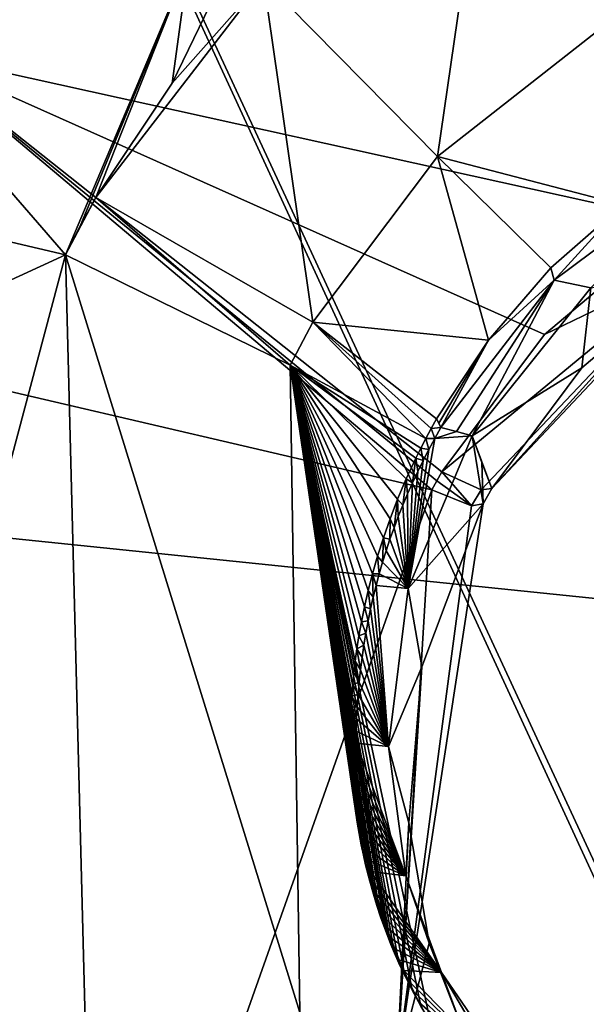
# Model space of a CAD drawing. Header units: millimetres. Extents: x -147 to 294, y -82 to 275.
# Tile 383 of 609: x 275.76 to 277.67, y 185.61 to 188.94. Entities that reach past the tile are written whole.
import ezdxf

# ---------------------------------------------------------------- set-up
doc = ezdxf.new("R2010")
doc.units = ezdxf.units.MM
doc.header["$LTSCALE"] = 67.506716
for name, color, linetype in [('1861', 7, 'CONTINUOUS'), ('1965', 7, 'CONTINUOUS'), ('1972', 7, 'CONTINUOUS'), ('1973', 7, 'CONTINUOUS'), ('1974', 7, 'CONTINUOUS'), ('1992', 7, 'CONTINUOUS'), ('2049', 7, 'CONTINUOUS'), ('2050', 7, 'CONTINUOUS'), ('2051', 7, 'CONTINUOUS'), ('2052', 7, 'CONTINUOUS'), ('2074', 7, 'CONTINUOUS'), ('2075', 7, 'CONTINUOUS'), ('2081', 7, 'CONTINUOUS'), ('2082', 7, 'CONTINUOUS'), ('2083', 7, 'CONTINUOUS'), ('2086', 7, 'CONTINUOUS'), ('2087', 7, 'CONTINUOUS'), ('2088', 7, 'CONTINUOUS'), ('2096', 7, 'CONTINUOUS'), ('754', 7, 'CONTINUOUS'), ('755', 7, 'CONTINUOUS'), ('871', 7, 'CONTINUOUS'), ('872', 7, 'CONTINUOUS')]:
    doc.layers.add(name, color=color, linetype=linetype)

msp = doc.modelspace()

# ---------------------------------------------------------------- linework, layer by layer
at = {"layer": '1861', "linetype": 'CONTINUOUS'}
for points in [[(275.9112, 188.1474, -27.3996), (267.6649, 184.3486, -26.205), (274.1019, 188.5716, -26.689), (275.9112, 188.1474, -27.3996)], [(274.3502, 182.2736, -28.9295), (267.6649, 184.3486, -26.205), (275.9112, 188.1474, -27.3996), (274.3502, 182.2736, -28.9295)], [(275.9821, 185.3786, -28.3397), (274.3502, 182.2736, -28.9295), (275.9112, 188.1474, -27.3996), (275.9821, 185.3786, -28.3397)], [(283.8356, 186.0601, -30.8039), (282.6353, 182.8384, -31.4773), (274.3502, 182.2736, -28.9295), (283.8356, 186.0601, -30.8039)], [(283.8356, 186.0601, -30.8039), (274.3502, 182.2736, -28.9295), (280.3823, 184.71, -30.0331), (283.8356, 186.0601, -30.8039)]]:
    msp.add_3dface(points, dxfattribs=at)
at = {"layer": '1965', "linetype": 'CONTINUOUS'}
for points in [[(274.2767, 188.0225, -24.4004), (275.0739, 181.4798, -26.8937), (277.1512, 187.3515, -25.5289), (274.2767, 188.0225, -24.4004)], [(277.1512, 187.3515, -25.5289), (275.0739, 181.4798, -26.8937), (277.0322, 185.397, -26.1323), (277.1512, 187.3515, -25.5289)]]:
    msp.add_3dface(points, dxfattribs=at)
at = {"layer": '1972', "linetype": 'CONTINUOUS'}
for points in [[(277.1512, 187.3515, -25.5289), (277.0322, 185.397, -26.1323), (277.2855, 187.2972, -25.6602), (277.1512, 187.3515, -25.5289)], [(277.2855, 187.2972, -25.6602), (277.0322, 185.397, -26.1323), (277.3246, 187.3039, -25.8561), (277.2855, 187.2972, -25.6602)], [(277.3246, 187.3039, -25.8561), (277.0322, 185.397, -26.1323), (277.1172, 186.752, -25.9673), (277.3246, 187.3039, -25.8561)], [(277.1172, 186.752, -25.9673), (277.0322, 185.397, -26.1323), (277.0732, 186.2242, -26.1321), (277.1172, 186.752, -25.9673)], [(277.0732, 186.2242, -26.1321), (277.0322, 185.397, -26.1323), (277.1418, 185.8164, -26.2982), (277.0732, 186.2242, -26.1321)], [(277.1418, 185.8164, -26.2982), (277.0322, 185.397, -26.1323), (277.2612, 185.5122, -26.4475), (277.1418, 185.8164, -26.2982)]]:
    msp.add_3dface(points, dxfattribs=at)
at = {"layer": '1973', "linetype": 'CONTINUOUS'}
for points in [[(277.2855, 187.2972, -25.6602), (277.1855, 187.4126, -25.5206), (277.1681, 187.3822, -25.5246), (277.2855, 187.2972, -25.6602)], [(277.1855, 187.4126, -25.5206), (277.2855, 187.2972, -25.6602), (277.3179, 187.3523, -25.6548), (277.1855, 187.4126, -25.5206)], [(277.1512, 187.3515, -25.5289), (277.2855, 187.2972, -25.6602), (277.1681, 187.3822, -25.5246), (277.1512, 187.3515, -25.5289)], [(277.2855, 187.2972, -25.6602), (277.3246, 187.3039, -25.8561), (277.3179, 187.3523, -25.6548), (277.2855, 187.2972, -25.6602)], [(277.3179, 187.3523, -25.6548), (277.3246, 187.3039, -25.8561), (277.3538, 187.356, -25.8493), (277.3179, 187.3523, -25.6548)]]:
    msp.add_3dface(points, dxfattribs=at)
at = {"layer": '1974', "linetype": 'CONTINUOUS'}
for points in [[(274.2767, 188.0225, -24.4004), (277.1512, 187.3515, -25.5289), (275.3927, 188.8339, -24.4956), (274.2767, 188.0225, -24.4004)], [(277.1512, 187.3515, -25.5289), (277.1681, 187.3822, -25.5246), (275.3927, 188.8339, -24.4956), (277.1512, 187.3515, -25.5289)], [(277.1681, 187.3822, -25.5246), (277.1855, 187.4126, -25.5206), (275.3927, 188.8339, -24.4956), (277.1681, 187.3822, -25.5246)], [(275.3927, 188.8339, -24.4956), (277.1855, 187.4126, -25.5206), (277.5322, 187.8773, -25.4861), (275.3927, 188.8339, -24.4956)], [(277.9878, 188.2602, -25.5157), (275.3927, 188.8339, -24.4956), (277.5322, 187.8773, -25.4861), (277.9878, 188.2602, -25.5157)]]:
    msp.add_3dface(points, dxfattribs=at)
at = {"layer": '1992', "linetype": 'CONTINUOUS'}
for points in [[(272.421, 196.0159, -21.4268), (275.3927, 188.8339, -24.4956), (279.6313, 195.2094, -23.9621), (272.421, 196.0159, -21.4268)], [(275.3927, 188.8339, -24.4956), (277.9878, 188.2602, -25.5157), (279.6313, 195.2094, -23.9621), (275.3927, 188.8339, -24.4956)]]:
    msp.add_3dface(points, dxfattribs=at)
at = {"layer": '2049', "linetype": 'CONTINUOUS'}
msp.add_3dface([(277.3388, 189.6427, -27.3958), (278.7513, 190.0489, -27.7427), (277.7355, 188.924, -27.3807), (277.3388, 189.6427, -27.3958)], dxfattribs=at)
at = {"layer": '2050', "linetype": 'CONTINUOUS'}
for points in [[(276.5819, 189.0785, -27.3227), (277.3388, 189.6427, -27.3958), (277.1701, 188.481, -27.3163), (276.5819, 189.0785, -27.3227)], [(277.3388, 189.6427, -27.3958), (277.7355, 188.924, -27.3807), (277.1701, 188.481, -27.3163), (277.3388, 189.6427, -27.3958)], [(277.1701, 188.481, -27.3163), (277.7355, 188.924, -27.3807), (277.7972, 188.3175, -26.7055), (277.1701, 188.481, -27.3163)], [(277.5543, 188.1031, -26.6739), (277.1701, 188.481, -27.3163), (277.7972, 188.3175, -26.7055), (277.5543, 188.1031, -26.6739)]]:
    msp.add_3dface(points, dxfattribs=at)
at = {"layer": '2051', "linetype": 'CONTINUOUS'}
for points in [[(276.272, 188.7291, -27.3314), (276.5819, 189.0785, -27.3227), (276.0139, 188.3422, -27.3703), (276.272, 188.7291, -27.3314)], [(276.0139, 188.3422, -27.3703), (276.5819, 189.0785, -27.3227), (276.7489, 187.9198, -27.3477), (276.0139, 188.3422, -27.3703)], [(276.5819, 189.0785, -27.3227), (277.1701, 188.481, -27.3163), (276.7489, 187.9198, -27.3477), (276.5819, 189.0785, -27.3227)], [(276.7489, 187.9198, -27.3477), (277.1701, 188.481, -27.3163), (277.3425, 187.8591, -26.6675), (276.7489, 187.9198, -27.3477)], [(277.1701, 188.481, -27.3163), (277.5543, 188.1031, -26.6739), (277.3425, 187.8591, -26.6675), (277.1701, 188.481, -27.3163)], [(277.1672, 187.5926, -26.6865), (276.7489, 187.9198, -27.3477), (277.3425, 187.8591, -26.6675), (277.1672, 187.5926, -26.6865)]]:
    msp.add_3dface(points, dxfattribs=at)
at = {"layer": '2052', "linetype": 'CONTINUOUS'}
for points in [[(275.9112, 188.1474, -27.3996), (274.1019, 188.5716, -26.689), (274.7574, 189.481, -26.6093), (275.9112, 188.1474, -27.3996)], [(275.9112, 188.1474, -27.3996), (274.7574, 189.481, -26.6093), (276.3277, 189.1357, -27.2218), (275.9112, 188.1474, -27.3996)], [(275.9112, 188.1474, -27.3996), (276.3277, 189.1357, -27.2218), (275.9606, 188.2451, -27.384), (275.9112, 188.1474, -27.3996)], [(276.3277, 189.1357, -27.2218), (276.0139, 188.3422, -27.3703), (275.9606, 188.2451, -27.384), (276.3277, 189.1357, -27.2218)], [(276.3277, 189.1357, -27.2218), (276.272, 188.7291, -27.3314), (276.0139, 188.3422, -27.3703), (276.3277, 189.1357, -27.2218)], [(276.3277, 189.1357, -27.2218), (276.4548, 189.1071, -27.2722), (276.272, 188.7291, -27.3314), (276.3277, 189.1357, -27.2218)], [(276.4548, 189.1071, -27.2722), (276.5819, 189.0785, -27.3227), (276.272, 188.7291, -27.3314), (276.4548, 189.1071, -27.2722)]]:
    msp.add_3dface(points, dxfattribs=at)
at = {"layer": '2074', "linetype": 'CONTINUOUS'}
for points in [[(276.0139, 188.3422, -27.3703), (275.9112, 188.1474, -27.3996), (275.9606, 188.2451, -27.384), (276.0139, 188.3422, -27.3703)], [(275.9112, 188.1474, -27.3996), (276.0139, 188.3422, -27.3703), (276.6713, 187.774, -27.3699), (275.9112, 188.1474, -27.3996)], [(276.0139, 188.3422, -27.3703), (276.7489, 187.9198, -27.3477), (276.6713, 187.774, -27.3699), (276.0139, 188.3422, -27.3703)], [(276.6713, 187.774, -27.3699), (276.7489, 187.9198, -27.3477), (277.1311, 187.5262, -26.6947), (276.6713, 187.774, -27.3699)], [(276.7489, 187.9198, -27.3477), (277.1672, 187.5926, -26.6865), (277.1489, 187.5596, -26.6904), (276.7489, 187.9198, -27.3477)], [(277.1311, 187.5262, -26.6947), (276.7489, 187.9198, -27.3477), (277.1489, 187.5596, -26.6904), (277.1311, 187.5262, -26.6947)], [(277.0971, 187.4587, -26.7045), (276.6713, 187.774, -27.3699), (277.1138, 187.4926, -26.6994), (277.0971, 187.4587, -26.7045)], [(277.1138, 187.4926, -26.6994), (276.6713, 187.774, -27.3699), (277.1311, 187.5262, -26.6947), (277.1138, 187.4926, -26.6994)]]:
    msp.add_3dface(points, dxfattribs=at)
at = {"layer": '2075', "linetype": 'CONTINUOUS'}
for points in [[(275.9821, 185.3786, -28.3397), (275.9112, 188.1474, -27.3996), (276.7045, 185.5819, -28.1829), (275.9821, 185.3786, -28.3397)], [(275.9112, 188.1474, -27.3996), (276.6713, 187.774, -27.3699), (276.7045, 185.5819, -28.1829), (275.9112, 188.1474, -27.3996)], [(276.6713, 187.774, -27.3699), (277.0971, 187.4587, -26.7045), (277.0644, 187.3885, -26.7165), (276.6713, 187.774, -27.3699)], [(276.7045, 185.5819, -28.1829), (276.6713, 187.774, -27.3699), (277.1466, 185.5481, -27.45), (276.7045, 185.5819, -28.1829)], [(277.1466, 185.5481, -27.45), (276.6713, 187.774, -27.3699), (277.114, 185.6032, -27.4143), (277.1466, 185.5481, -27.45)], [(277.114, 185.6032, -27.4143), (276.6713, 187.774, -27.3699), (277.0844, 185.6572, -27.3804), (277.114, 185.6032, -27.4143)], [(277.0844, 185.6572, -27.3804), (276.6713, 187.774, -27.3699), (277.0595, 185.7067, -27.3501), (277.0844, 185.6572, -27.3804)], [(277.0595, 185.7067, -27.3501), (276.6713, 187.774, -27.3699), (277.04, 185.7483, -27.3253), (277.0595, 185.7067, -27.3501)], [(277.04, 185.7483, -27.3253), (276.6713, 187.774, -27.3699), (277.0249, 185.7827, -27.3051), (277.04, 185.7483, -27.3253)], [(277.0249, 185.7827, -27.3051), (276.6713, 187.774, -27.3699), (277.0126, 185.8121, -27.2882), (277.0249, 185.7827, -27.3051)], [(277.0126, 185.8121, -27.2882), (276.6713, 187.774, -27.3699), (277.002, 185.839, -27.2731), (277.0126, 185.8121, -27.2882)], [(277.002, 185.839, -27.2731), (276.6713, 187.774, -27.3699), (276.9919, 185.8657, -27.2584), (277.002, 185.839, -27.2731)], [(276.9919, 185.8657, -27.2584), (276.6713, 187.774, -27.3699), (276.9776, 185.9056, -27.2369), (276.9919, 185.8657, -27.2584)], [(276.9776, 185.9056, -27.2369), (276.6713, 187.774, -27.3699), (276.965, 185.9437, -27.217), (276.9776, 185.9056, -27.2369)], [(276.965, 185.9437, -27.217), (276.6713, 187.774, -27.3699), (276.9532, 185.982, -27.1976), (276.965, 185.9437, -27.217)], [(276.9532, 185.982, -27.1976), (276.6713, 187.774, -27.3699), (276.9408, 186.0261, -27.1758), (276.9532, 185.982, -27.1976)], [(276.9408, 186.0261, -27.1758), (276.6713, 187.774, -27.3699), (276.9268, 186.0815, -27.1489), (276.9408, 186.0261, -27.1758)], [(276.9268, 186.0815, -27.1489), (276.6713, 187.774, -27.3699), (276.9194, 186.1144, -27.1332), (276.9268, 186.0815, -27.1489)], [(276.9194, 186.1144, -27.1332), (276.6713, 187.774, -27.3699), (276.9121, 186.15, -27.1164), (276.9194, 186.1144, -27.1332)], [(276.9121, 186.15, -27.1164), (276.6713, 187.774, -27.3699), (276.9051, 186.1875, -27.0991), (276.9121, 186.15, -27.1164)], [(276.9051, 186.1875, -27.0991), (276.6713, 187.774, -27.3699), (276.8988, 186.2261, -27.0816), (276.9051, 186.1875, -27.0991)], [(276.8988, 186.2261, -27.0816), (276.6713, 187.774, -27.3699), (276.8932, 186.2649, -27.0642), (276.8988, 186.2261, -27.0816)], [(276.8932, 186.2649, -27.0642), (276.6713, 187.774, -27.3699), (276.8885, 186.3033, -27.0475), (276.8932, 186.2649, -27.0642)], [(276.8885, 186.3033, -27.0475), (276.6713, 187.774, -27.3699), (276.8848, 186.3403, -27.0317), (276.8885, 186.3033, -27.0475)], [(276.8848, 186.3403, -27.0317), (276.6713, 187.774, -27.3699), (276.8818, 186.3755, -27.0171), (276.8848, 186.3403, -27.0317)], [(276.8818, 186.3755, -27.0171), (276.6713, 187.774, -27.3699), (276.8796, 186.4095, -27.0032), (276.8818, 186.3755, -27.0171)], [(276.8796, 186.4095, -27.0032), (276.6713, 187.774, -27.3699), (276.878, 186.4428, -26.9898), (276.8796, 186.4095, -27.0032)], [(276.878, 186.4428, -26.9898), (276.6713, 187.774, -27.3699), (276.8769, 186.4759, -26.9768), (276.878, 186.4428, -26.9898)], [(276.8769, 186.4759, -26.9768), (276.6713, 187.774, -27.3699), (276.8764, 186.5093, -26.9639), (276.8769, 186.4759, -26.9768)], [(276.8764, 186.5093, -26.9639), (276.6713, 187.774, -27.3699), (276.8765, 186.5435, -26.9511), (276.8764, 186.5093, -26.9639)], [(276.8765, 186.5435, -26.9511), (276.6713, 187.774, -27.3699), (276.8772, 186.579, -26.938), (276.8765, 186.5435, -26.9511)], [(276.8772, 186.579, -26.938), (276.6713, 187.774, -27.3699), (276.8786, 186.6162, -26.9245), (276.8772, 186.579, -26.938)], [(276.8786, 186.6162, -26.9245), (276.6713, 187.774, -27.3699), (276.8808, 186.6547, -26.9109), (276.8786, 186.6162, -26.9245)], [(276.8808, 186.6547, -26.9109), (276.6713, 187.774, -27.3699), (276.8837, 186.6929, -26.8975), (276.8808, 186.6547, -26.9109)], [(276.8837, 186.6929, -26.8975), (276.6713, 187.774, -27.3699), (276.8875, 186.7317, -26.8842), (276.8837, 186.6929, -26.8975)], [(276.8875, 186.7317, -26.8842), (276.6713, 187.774, -27.3699), (276.8921, 186.7717, -26.8709), (276.8875, 186.7317, -26.8842)], [(276.8921, 186.7717, -26.8709), (276.6713, 187.774, -27.3699), (276.8977, 186.8135, -26.8574), (276.8921, 186.7717, -26.8709)], [(276.8977, 186.8135, -26.8574), (276.6713, 187.774, -27.3699), (276.9046, 186.8577, -26.8436), (276.8977, 186.8135, -26.8574)], [(276.9046, 186.8577, -26.8436), (276.6713, 187.774, -27.3699), (276.913, 186.905, -26.8295), (276.9046, 186.8577, -26.8436)], [(276.913, 186.905, -26.8295), (276.6713, 187.774, -27.3699), (276.9233, 186.9561, -26.815), (276.913, 186.905, -26.8295)], [(276.9233, 186.9561, -26.815), (276.6713, 187.774, -27.3699), (276.9358, 187.0106, -26.8003), (276.9233, 186.9561, -26.815)], [(276.9358, 187.0106, -26.8003), (276.6713, 187.774, -27.3699), (276.9504, 187.0677, -26.7856), (276.9358, 187.0106, -26.8003)], [(276.9504, 187.0677, -26.7856), (276.6713, 187.774, -27.3699), (276.9675, 187.1273, -26.771), (276.9504, 187.0677, -26.7856)], [(276.9675, 187.1273, -26.771), (276.6713, 187.774, -27.3699), (276.9872, 187.1893, -26.7567), (276.9675, 187.1273, -26.771)], [(276.9872, 187.1893, -26.7567), (276.6713, 187.774, -27.3699), (277.0097, 187.2536, -26.7428), (276.9872, 187.1893, -26.7567)], [(277.0097, 187.2536, -26.7428), (276.6713, 187.774, -27.3699), (277.0354, 187.32, -26.7294), (277.0097, 187.2536, -26.7428)], [(277.0354, 187.32, -26.7294), (276.6713, 187.774, -27.3699), (277.0644, 187.3885, -26.7165), (277.0354, 187.32, -26.7294)]]:
    msp.add_3dface(points, dxfattribs=at)
at = {"layer": '2081', "linetype": 'CONTINUOUS'}
for points in [[(277.7972, 188.3175, -26.7055), (278.0883, 188.4528, -26.588), (277.5652, 188.0619, -26.5378), (277.7972, 188.3175, -26.7055)], [(277.5543, 188.1031, -26.6739), (277.7972, 188.3175, -26.7055), (277.5652, 188.0619, -26.5378), (277.5543, 188.1031, -26.6739)], [(277.3425, 187.8591, -26.6675), (277.5543, 188.1031, -26.6739), (277.5652, 188.0619, -26.5378), (277.3425, 187.8591, -26.6675)], [(277.1819, 187.5631, -26.5709), (277.3425, 187.8591, -26.6675), (277.5652, 188.0619, -26.5378), (277.1819, 187.5631, -26.5709)], [(277.1672, 187.5926, -26.6865), (277.3425, 187.8591, -26.6675), (277.1746, 187.5781, -26.6288), (277.1672, 187.5926, -26.6865)], [(277.1746, 187.5781, -26.6288), (277.3425, 187.8591, -26.6675), (277.1819, 187.5631, -26.5709), (277.1746, 187.5781, -26.6288)]]:
    msp.add_3dface(points, dxfattribs=at)
at = {"layer": '2082', "linetype": 'CONTINUOUS'}
for points in [[(277.1489, 187.5596, -26.6904), (277.1672, 187.5926, -26.6865), (277.1819, 187.5631, -26.5709), (277.1489, 187.5596, -26.6904)], [(277.1672, 187.5926, -26.6865), (277.1746, 187.5781, -26.6288), (277.1819, 187.5631, -26.5709), (277.1672, 187.5926, -26.6865)], [(277.1311, 187.5262, -26.6947), (277.1489, 187.5596, -26.6904), (277.1611, 187.526, -26.576), (277.1311, 187.5262, -26.6947)], [(277.1489, 187.5596, -26.6904), (277.1819, 187.5631, -26.5709), (277.1611, 187.526, -26.576), (277.1489, 187.5596, -26.6904)], [(277.1138, 187.4926, -26.6994), (277.1311, 187.5262, -26.6947), (277.1412, 187.4888, -26.5815), (277.1138, 187.4926, -26.6994)], [(277.1412, 187.4888, -26.5815), (277.1311, 187.5262, -26.6947), (277.1611, 187.526, -26.576), (277.1412, 187.4888, -26.5815)], [(277.0971, 187.4587, -26.7045), (277.1138, 187.4926, -26.6994), (277.122, 187.4514, -26.5872), (277.0971, 187.4587, -26.7045)], [(277.122, 187.4514, -26.5872), (277.1138, 187.4926, -26.6994), (277.1412, 187.4888, -26.5815), (277.122, 187.4514, -26.5872)], [(277.0644, 187.3885, -26.7165), (277.0971, 187.4587, -26.7045), (277.086, 187.376, -26.5997), (277.0644, 187.3885, -26.7165)], [(277.086, 187.376, -26.5997), (277.0971, 187.4587, -26.7045), (277.1036, 187.4138, -26.5933), (277.086, 187.376, -26.5997)], [(277.1036, 187.4138, -26.5933), (277.0971, 187.4587, -26.7045), (277.122, 187.4514, -26.5872), (277.1036, 187.4138, -26.5933)], [(277.0354, 187.32, -26.7294), (277.0644, 187.3885, -26.7165), (277.0531, 187.2999, -26.6135), (277.0354, 187.32, -26.7294)], [(277.0531, 187.2999, -26.6135), (277.0644, 187.3885, -26.7165), (277.0692, 187.3381, -26.6065), (277.0531, 187.2999, -26.6135)], [(277.0692, 187.3381, -26.6065), (277.0644, 187.3885, -26.7165), (277.086, 187.376, -26.5997), (277.0692, 187.3381, -26.6065)], [(277.0097, 187.2536, -26.7428), (277.0354, 187.32, -26.7294), (277.0234, 187.2232, -26.6286), (277.0097, 187.2536, -26.7428)], [(277.0234, 187.2232, -26.6286), (277.0354, 187.32, -26.7294), (277.0378, 187.2616, -26.6209), (277.0234, 187.2232, -26.6286)], [(277.0378, 187.2616, -26.6209), (277.0354, 187.32, -26.7294), (277.0531, 187.2999, -26.6135), (277.0378, 187.2616, -26.6209)], [(276.9872, 187.1893, -26.7567), (277.0097, 187.2536, -26.7428), (277.0096, 187.1845, -26.6367), (276.9872, 187.1893, -26.7567)], [(277.0096, 187.1845, -26.6367), (277.0097, 187.2536, -26.7428), (277.0234, 187.2232, -26.6286), (277.0096, 187.1845, -26.6367)], [(276.9675, 187.1273, -26.771), (276.9872, 187.1893, -26.7567), (276.9846, 187.1066, -26.6538), (276.9675, 187.1273, -26.771)], [(276.9846, 187.1066, -26.6538), (276.9872, 187.1893, -26.7567), (276.9967, 187.1457, -26.6451), (276.9846, 187.1066, -26.6538)], [(276.9967, 187.1457, -26.6451), (276.9872, 187.1893, -26.7567), (277.0096, 187.1845, -26.6367), (276.9967, 187.1457, -26.6451)], [(276.9504, 187.0677, -26.7856), (276.9675, 187.1273, -26.771), (276.9732, 187.0674, -26.6628), (276.9504, 187.0677, -26.7856)], [(276.9732, 187.0674, -26.6628), (276.9675, 187.1273, -26.771), (276.9846, 187.1066, -26.6538), (276.9732, 187.0674, -26.6628)], [(276.9358, 187.0106, -26.8003), (276.9504, 187.0677, -26.7856), (276.9527, 186.9884, -26.6819), (276.9358, 187.0106, -26.8003)], [(276.9527, 186.9884, -26.6819), (276.9504, 187.0677, -26.7856), (276.9626, 187.028, -26.6722), (276.9527, 186.9884, -26.6819)], [(276.9626, 187.028, -26.6722), (276.9504, 187.0677, -26.7856), (276.9732, 187.0674, -26.6628), (276.9626, 187.028, -26.6722)], [(276.9233, 186.9561, -26.815), (276.9358, 187.0106, -26.8003), (276.9437, 186.9483, -26.692), (276.9233, 186.9561, -26.815)], [(276.9437, 186.9483, -26.692), (276.9358, 187.0106, -26.8003), (276.9527, 186.9884, -26.6819), (276.9437, 186.9483, -26.692)], [(276.913, 186.905, -26.8295), (276.9233, 186.9561, -26.815), (276.9353, 186.9077, -26.7025), (276.913, 186.905, -26.8295)], [(276.9353, 186.9077, -26.7025), (276.9233, 186.9561, -26.815), (276.9437, 186.9483, -26.692), (276.9353, 186.9077, -26.7025)], [(276.9046, 186.8577, -26.8436), (276.913, 186.905, -26.8295), (276.9278, 186.8668, -26.7134), (276.9046, 186.8577, -26.8436)], [(276.9278, 186.8668, -26.7134), (276.913, 186.905, -26.8295), (276.9353, 186.9077, -26.7025), (276.9278, 186.8668, -26.7134)], [(276.8977, 186.8135, -26.8574), (276.9046, 186.8577, -26.8436), (276.921, 186.8255, -26.7247), (276.8977, 186.8135, -26.8574)], [(276.921, 186.8255, -26.7247), (276.9046, 186.8577, -26.8436), (276.9278, 186.8668, -26.7134), (276.921, 186.8255, -26.7247)], [(276.8921, 186.7717, -26.8709), (276.8977, 186.8135, -26.8574), (276.9097, 186.7425, -26.7482), (276.8921, 186.7717, -26.8709)], [(276.9149, 186.7841, -26.7363), (276.8977, 186.8135, -26.8574), (276.921, 186.8255, -26.7247), (276.9149, 186.7841, -26.7363)], [(276.9097, 186.7425, -26.7482), (276.8977, 186.8135, -26.8574), (276.9149, 186.7841, -26.7363), (276.9097, 186.7425, -26.7482)], [(276.8875, 186.7317, -26.8842), (276.8921, 186.7717, -26.8709), (276.9052, 186.7008, -26.7604), (276.8875, 186.7317, -26.8842)], [(276.9052, 186.7008, -26.7604), (276.8921, 186.7717, -26.8709), (276.9097, 186.7425, -26.7482), (276.9052, 186.7008, -26.7604)], [(276.8837, 186.6929, -26.8975), (276.8875, 186.7317, -26.8842), (276.9052, 186.7008, -26.7604), (276.8837, 186.6929, -26.8975)], [(276.8808, 186.6547, -26.9109), (276.8837, 186.6929, -26.8975), (276.9015, 186.6591, -26.7729), (276.8808, 186.6547, -26.9109)], [(276.9015, 186.6591, -26.7729), (276.8837, 186.6929, -26.8975), (276.9052, 186.7008, -26.7604), (276.9015, 186.6591, -26.7729)], [(276.8786, 186.6162, -26.9245), (276.8808, 186.6547, -26.9109), (276.8985, 186.6174, -26.7856), (276.8786, 186.6162, -26.9245)], [(276.8985, 186.6174, -26.7856), (276.8808, 186.6547, -26.9109), (276.9015, 186.6591, -26.7729), (276.8985, 186.6174, -26.7856)], [(276.8772, 186.579, -26.938), (276.8786, 186.6162, -26.9245), (276.8964, 186.5759, -26.7986), (276.8772, 186.579, -26.938)], [(276.8964, 186.5759, -26.7986), (276.8786, 186.6162, -26.9245), (276.8985, 186.6174, -26.7856), (276.8964, 186.5759, -26.7986)], [(276.8765, 186.5435, -26.9511), (276.8772, 186.579, -26.938), (276.8951, 186.5347, -26.8117), (276.8765, 186.5435, -26.9511)], [(276.8951, 186.5347, -26.8117), (276.8772, 186.579, -26.938), (276.8964, 186.5759, -26.7986), (276.8951, 186.5347, -26.8117)], [(276.8764, 186.5093, -26.9639), (276.8765, 186.5435, -26.9511), (276.8946, 186.4938, -26.8251), (276.8764, 186.5093, -26.9639)], [(276.8946, 186.4938, -26.8251), (276.8765, 186.5435, -26.9511), (276.8951, 186.5347, -26.8117), (276.8946, 186.4938, -26.8251)], [(276.8769, 186.4759, -26.9768), (276.8764, 186.5093, -26.9639), (276.895, 186.4532, -26.8386), (276.8769, 186.4759, -26.9768)], [(276.895, 186.4532, -26.8386), (276.8764, 186.5093, -26.9639), (276.8946, 186.4938, -26.8251), (276.895, 186.4532, -26.8386)], [(276.878, 186.4428, -26.9898), (276.8769, 186.4759, -26.9768), (276.8961, 186.4131, -26.8522), (276.878, 186.4428, -26.9898)], [(276.8961, 186.4131, -26.8522), (276.8769, 186.4759, -26.9768), (276.895, 186.4532, -26.8386), (276.8961, 186.4131, -26.8522)], [(276.8796, 186.4095, -27.0032), (276.878, 186.4428, -26.9898), (276.8981, 186.3733, -26.866), (276.8796, 186.4095, -27.0032)], [(276.8981, 186.3733, -26.866), (276.878, 186.4428, -26.9898), (276.8961, 186.4131, -26.8522), (276.8981, 186.3733, -26.866)], [(276.8818, 186.3755, -27.0171), (276.8796, 186.4095, -27.0032), (276.8981, 186.3733, -26.866), (276.8818, 186.3755, -27.0171)], [(276.8848, 186.3403, -27.0317), (276.8818, 186.3755, -27.0171), (276.901, 186.3336, -26.8801), (276.8848, 186.3403, -27.0317)], [(276.901, 186.3336, -26.8801), (276.8818, 186.3755, -27.0171), (276.8981, 186.3733, -26.866), (276.901, 186.3336, -26.8801)], [(276.8885, 186.3033, -27.0475), (276.8848, 186.3403, -27.0317), (276.9046, 186.294, -26.8944), (276.8885, 186.3033, -27.0475)], [(276.9046, 186.294, -26.8944), (276.8848, 186.3403, -27.0317), (276.901, 186.3336, -26.8801), (276.9046, 186.294, -26.8944)], [(276.8932, 186.2649, -27.0642), (276.8885, 186.3033, -27.0475), (276.9091, 186.2545, -26.9089), (276.8932, 186.2649, -27.0642)], [(276.9091, 186.2545, -26.9089), (276.8885, 186.3033, -27.0475), (276.9046, 186.294, -26.8944), (276.9091, 186.2545, -26.9089)], [(276.8988, 186.2261, -27.0816), (276.8932, 186.2649, -27.0642), (276.9144, 186.2152, -26.9237), (276.8988, 186.2261, -27.0816)], [(276.9144, 186.2152, -26.9237), (276.8932, 186.2649, -27.0642), (276.9091, 186.2545, -26.9089), (276.9144, 186.2152, -26.9237)], [(276.9051, 186.1875, -27.0991), (276.8988, 186.2261, -27.0816), (276.9205, 186.176, -26.9387), (276.9051, 186.1875, -27.0991)], [(276.9205, 186.176, -26.9387), (276.8988, 186.2261, -27.0816), (276.9144, 186.2152, -26.9237), (276.9205, 186.176, -26.9387)], [(276.9121, 186.15, -27.1164), (276.9051, 186.1875, -27.0991), (276.9274, 186.137, -26.9539), (276.9121, 186.15, -27.1164)], [(276.9274, 186.137, -26.9539), (276.9051, 186.1875, -27.0991), (276.9205, 186.176, -26.9387), (276.9274, 186.137, -26.9539)], [(276.9194, 186.1144, -27.1332), (276.9121, 186.15, -27.1164), (276.9351, 186.0982, -26.9694), (276.9194, 186.1144, -27.1332)], [(276.9351, 186.0982, -26.9694), (276.9121, 186.15, -27.1164), (276.9274, 186.137, -26.9539), (276.9351, 186.0982, -26.9694)], [(276.9268, 186.0815, -27.1489), (276.9194, 186.1144, -27.1332), (276.9436, 186.0596, -26.985), (276.9268, 186.0815, -27.1489)], [(276.9436, 186.0596, -26.985), (276.9194, 186.1144, -27.1332), (276.9351, 186.0982, -26.9694), (276.9436, 186.0596, -26.985)], [(276.9408, 186.0261, -27.1758), (276.9268, 186.0815, -27.1489), (276.953, 186.0213, -27.0008), (276.9408, 186.0261, -27.1758)], [(276.953, 186.0213, -27.0008), (276.9268, 186.0815, -27.1489), (276.9436, 186.0596, -26.985), (276.953, 186.0213, -27.0008)], [(276.9532, 185.982, -27.1976), (276.9408, 186.0261, -27.1758), (276.9631, 185.9832, -27.0168), (276.9532, 185.982, -27.1976)], [(276.9631, 185.9832, -27.0168), (276.9408, 186.0261, -27.1758), (276.953, 186.0213, -27.0008), (276.9631, 185.9832, -27.0168)], [(276.974, 185.9454, -27.033), (276.9532, 185.982, -27.1976), (276.9631, 185.9832, -27.0168), (276.974, 185.9454, -27.033)], [(276.965, 185.9437, -27.217), (276.9532, 185.982, -27.1976), (276.9857, 185.9079, -27.0493), (276.965, 185.9437, -27.217)], [(276.9857, 185.9079, -27.0493), (276.9532, 185.982, -27.1976), (276.974, 185.9454, -27.033), (276.9857, 185.9079, -27.0493)], [(276.9776, 185.9056, -27.2369), (276.965, 185.9437, -27.217), (276.9982, 185.8708, -27.0658), (276.9776, 185.9056, -27.2369)], [(276.9982, 185.8708, -27.0658), (276.965, 185.9437, -27.217), (276.9857, 185.9079, -27.0493), (276.9982, 185.8708, -27.0658)], [(276.9919, 185.8657, -27.2584), (276.9776, 185.9056, -27.2369), (277.0115, 185.834, -27.0825), (276.9919, 185.8657, -27.2584)], [(277.0115, 185.834, -27.0825), (276.9776, 185.9056, -27.2369), (276.9982, 185.8708, -27.0658), (277.0115, 185.834, -27.0825)], [(277.002, 185.839, -27.2731), (276.9919, 185.8657, -27.2584), (277.0256, 185.7973, -27.0994), (277.002, 185.839, -27.2731)], [(277.0256, 185.7973, -27.0994), (276.9919, 185.8657, -27.2584), (277.0115, 185.834, -27.0825), (277.0256, 185.7973, -27.0994)], [(277.0126, 185.8121, -27.2882), (277.002, 185.839, -27.2731), (277.0256, 185.7973, -27.0994), (277.0126, 185.8121, -27.2882)], [(277.0249, 185.7827, -27.3051), (277.0126, 185.8121, -27.2882), (277.0406, 185.7606, -27.1165), (277.0249, 185.7827, -27.3051)], [(277.0406, 185.7606, -27.1165), (277.0126, 185.8121, -27.2882), (277.0256, 185.7973, -27.0994), (277.0406, 185.7606, -27.1165)], [(277.04, 185.7483, -27.3253), (277.0249, 185.7827, -27.3051), (277.0564, 185.7241, -27.1339), (277.04, 185.7483, -27.3253)], [(277.0564, 185.7241, -27.1339), (277.0249, 185.7827, -27.3051), (277.0406, 185.7606, -27.1165), (277.0564, 185.7241, -27.1339)], [(277.0595, 185.7067, -27.3501), (277.04, 185.7483, -27.3253), (277.073, 185.6878, -27.1516), (277.0595, 185.7067, -27.3501)], [(277.073, 185.6878, -27.1516), (277.04, 185.7483, -27.3253), (277.0564, 185.7241, -27.1339), (277.073, 185.6878, -27.1516)], [(277.0844, 185.6572, -27.3804), (277.0595, 185.7067, -27.3501), (277.1088, 185.6158, -27.1874), (277.0844, 185.6572, -27.3804)], [(277.1088, 185.6158, -27.1874), (277.0595, 185.7067, -27.3501), (277.0905, 185.6517, -27.1694), (277.1088, 185.6158, -27.1874)], [(277.0905, 185.6517, -27.1694), (277.0595, 185.7067, -27.3501), (277.073, 185.6878, -27.1516), (277.0905, 185.6517, -27.1694)], [(277.114, 185.6032, -27.4143), (277.0844, 185.6572, -27.3804), (277.1279, 185.5803, -27.2056), (277.114, 185.6032, -27.4143)], [(277.1279, 185.5803, -27.2056), (277.0844, 185.6572, -27.3804), (277.1088, 185.6158, -27.1874), (277.1279, 185.5803, -27.2056)]]:
    msp.add_3dface(points, dxfattribs=at)
at = {"layer": '2083', "linetype": 'CONTINUOUS'}
for points in [[(277.1611, 187.526, -26.576), (277.1819, 187.5631, -26.5709), (277.2342, 187.5489, -26.5927), (277.1611, 187.526, -26.576)], [(277.2873, 187.5344, -26.6147), (277.1611, 187.526, -26.576), (277.2342, 187.5489, -26.5927), (277.2873, 187.5344, -26.6147)], [(277.0713, 187.0172, -26.7111), (277.1611, 187.526, -26.576), (277.2873, 187.5344, -26.6147), (277.0713, 187.0172, -26.7111)], [(277.1412, 187.4888, -26.5815), (277.1611, 187.526, -26.576), (277.0713, 187.0172, -26.7111), (277.1412, 187.4888, -26.5815)], [(277.122, 187.4514, -26.5872), (277.1412, 187.4888, -26.5815), (277.0713, 187.0172, -26.7111), (277.122, 187.4514, -26.5872)], [(277.1036, 187.4138, -26.5933), (277.122, 187.4514, -26.5872), (277.0713, 187.0172, -26.7111), (277.1036, 187.4138, -26.5933)], [(277.086, 187.376, -26.5997), (277.1036, 187.4138, -26.5933), (277.0713, 187.0172, -26.7111), (277.086, 187.376, -26.5997)], [(277.0692, 187.3381, -26.6065), (277.086, 187.376, -26.5997), (277.0713, 187.0172, -26.7111), (277.0692, 187.3381, -26.6065)], [(277.0531, 187.2999, -26.6135), (277.0692, 187.3381, -26.6065), (277.0713, 187.0172, -26.7111), (277.0531, 187.2999, -26.6135)], [(277.0378, 187.2616, -26.6209), (277.0531, 187.2999, -26.6135), (277.0713, 187.0172, -26.7111), (277.0378, 187.2616, -26.6209)], [(277.0234, 187.2232, -26.6286), (277.0378, 187.2616, -26.6209), (277.0713, 187.0172, -26.7111), (277.0234, 187.2232, -26.6286)], [(277.0096, 187.1845, -26.6367), (277.0234, 187.2232, -26.6286), (277.0713, 187.0172, -26.7111), (277.0096, 187.1845, -26.6367)], [(276.9967, 187.1457, -26.6451), (277.0096, 187.1845, -26.6367), (277.0713, 187.0172, -26.7111), (276.9967, 187.1457, -26.6451)], [(276.9846, 187.1066, -26.6538), (276.9967, 187.1457, -26.6451), (277.0713, 187.0172, -26.7111), (276.9846, 187.1066, -26.6538)], [(276.9732, 187.0674, -26.6628), (276.9846, 187.1066, -26.6538), (277.0713, 187.0172, -26.7111), (276.9732, 187.0674, -26.6628)], [(276.9626, 187.028, -26.6722), (276.9732, 187.0674, -26.6628), (277.0713, 187.0172, -26.7111), (276.9626, 187.028, -26.6722)], [(276.9527, 186.9884, -26.6819), (276.9626, 187.028, -26.6722), (277.0043, 186.4829, -26.8643), (276.9527, 186.9884, -26.6819)], [(277.0043, 186.4829, -26.8643), (276.9626, 187.028, -26.6722), (277.0713, 187.0172, -26.7111), (277.0043, 186.4829, -26.8643)], [(276.9437, 186.9483, -26.692), (276.9527, 186.9884, -26.6819), (277.0043, 186.4829, -26.8643), (276.9437, 186.9483, -26.692)], [(276.9353, 186.9077, -26.7025), (276.9437, 186.9483, -26.692), (277.0043, 186.4829, -26.8643), (276.9353, 186.9077, -26.7025)], [(276.9278, 186.8668, -26.7134), (276.9353, 186.9077, -26.7025), (277.0043, 186.4829, -26.8643), (276.9278, 186.8668, -26.7134)], [(276.921, 186.8255, -26.7247), (276.9278, 186.8668, -26.7134), (277.0043, 186.4829, -26.8643), (276.921, 186.8255, -26.7247)], [(276.9149, 186.7841, -26.7363), (276.921, 186.8255, -26.7247), (277.0043, 186.4829, -26.8643), (276.9149, 186.7841, -26.7363)], [(276.9097, 186.7425, -26.7482), (276.9149, 186.7841, -26.7363), (277.0043, 186.4829, -26.8643), (276.9097, 186.7425, -26.7482)], [(276.9052, 186.7008, -26.7604), (276.9097, 186.7425, -26.7482), (277.0043, 186.4829, -26.8643), (276.9052, 186.7008, -26.7604)], [(276.9015, 186.6591, -26.7729), (276.9052, 186.7008, -26.7604), (277.0043, 186.4829, -26.8643), (276.9015, 186.6591, -26.7729)], [(276.8985, 186.6174, -26.7856), (276.9015, 186.6591, -26.7729), (277.0043, 186.4829, -26.8643), (276.8985, 186.6174, -26.7856)], [(276.8964, 186.5759, -26.7986), (276.8985, 186.6174, -26.7856), (277.0043, 186.4829, -26.8643), (276.8964, 186.5759, -26.7986)], [(276.8951, 186.5347, -26.8117), (276.8964, 186.5759, -26.7986), (277.0043, 186.4829, -26.8643), (276.8951, 186.5347, -26.8117)], [(276.8946, 186.4938, -26.8251), (276.8951, 186.5347, -26.8117), (277.0043, 186.4829, -26.8643), (276.8946, 186.4938, -26.8251)], [(276.895, 186.4532, -26.8386), (276.8946, 186.4938, -26.8251), (277.0631, 186.0446, -27.0289), (276.895, 186.4532, -26.8386)], [(277.0631, 186.0446, -27.0289), (276.8946, 186.4938, -26.8251), (277.0043, 186.4829, -26.8643), (277.0631, 186.0446, -27.0289)], [(276.8961, 186.4131, -26.8522), (276.895, 186.4532, -26.8386), (277.0631, 186.0446, -27.0289), (276.8961, 186.4131, -26.8522)], [(276.8981, 186.3733, -26.866), (276.8961, 186.4131, -26.8522), (277.0631, 186.0446, -27.0289), (276.8981, 186.3733, -26.866)], [(276.901, 186.3336, -26.8801), (276.8981, 186.3733, -26.866), (277.0631, 186.0446, -27.0289), (276.901, 186.3336, -26.8801)], [(276.9046, 186.294, -26.8944), (276.901, 186.3336, -26.8801), (277.0631, 186.0446, -27.0289), (276.9046, 186.294, -26.8944)], [(276.9091, 186.2545, -26.9089), (276.9046, 186.294, -26.8944), (277.0631, 186.0446, -27.0289), (276.9091, 186.2545, -26.9089)], [(276.9144, 186.2152, -26.9237), (276.9091, 186.2545, -26.9089), (277.0631, 186.0446, -27.0289), (276.9144, 186.2152, -26.9237)], [(276.9205, 186.176, -26.9387), (276.9144, 186.2152, -26.9237), (277.0631, 186.0446, -27.0289), (276.9205, 186.176, -26.9387)], [(276.9274, 186.137, -26.9539), (276.9205, 186.176, -26.9387), (277.0631, 186.0446, -27.0289), (276.9274, 186.137, -26.9539)], [(276.9351, 186.0982, -26.9694), (276.9274, 186.137, -26.9539), (277.0631, 186.0446, -27.0289), (276.9351, 186.0982, -26.9694)], [(276.9436, 186.0596, -26.985), (276.9351, 186.0982, -26.9694), (277.0631, 186.0446, -27.0289), (276.9436, 186.0596, -26.985)], [(276.953, 186.0213, -27.0008), (276.9436, 186.0596, -26.985), (277.1835, 185.7177, -27.1775), (276.953, 186.0213, -27.0008)], [(277.1835, 185.7177, -27.1775), (276.9436, 186.0596, -26.985), (277.0631, 186.0446, -27.0289), (277.1835, 185.7177, -27.1775)], [(276.9631, 185.9832, -27.0168), (276.953, 186.0213, -27.0008), (277.1835, 185.7177, -27.1775), (276.9631, 185.9832, -27.0168)], [(276.974, 185.9454, -27.033), (276.9631, 185.9832, -27.0168), (277.1835, 185.7177, -27.1775), (276.974, 185.9454, -27.033)], [(276.9857, 185.9079, -27.0493), (276.974, 185.9454, -27.033), (277.1835, 185.7177, -27.1775), (276.9857, 185.9079, -27.0493)], [(276.9982, 185.8708, -27.0658), (276.9857, 185.9079, -27.0493), (277.1835, 185.7177, -27.1775), (276.9982, 185.8708, -27.0658)], [(277.0115, 185.834, -27.0825), (276.9982, 185.8708, -27.0658), (277.1835, 185.7177, -27.1775), (277.0115, 185.834, -27.0825)], [(277.0256, 185.7973, -27.0994), (277.0115, 185.834, -27.0825), (277.1835, 185.7177, -27.1775), (277.0256, 185.7973, -27.0994)], [(277.0406, 185.7606, -27.1165), (277.0256, 185.7973, -27.0994), (277.1835, 185.7177, -27.1775), (277.0406, 185.7606, -27.1165)], [(277.0564, 185.7241, -27.1339), (277.0406, 185.7606, -27.1165), (277.1835, 185.7177, -27.1775), (277.0564, 185.7241, -27.1339)], [(277.073, 185.6878, -27.1516), (277.0564, 185.7241, -27.1339), (277.4743, 185.2939, -27.4156), (277.073, 185.6878, -27.1516)], [(277.4743, 185.2939, -27.4156), (277.0564, 185.7241, -27.1339), (277.1835, 185.7177, -27.1775), (277.4743, 185.2939, -27.4156)], [(277.0905, 185.6517, -27.1694), (277.073, 185.6878, -27.1516), (277.4743, 185.2939, -27.4156), (277.0905, 185.6517, -27.1694)], [(277.1088, 185.6158, -27.1874), (277.0905, 185.6517, -27.1694), (277.4743, 185.2939, -27.4156), (277.1088, 185.6158, -27.1874)], [(277.1279, 185.5803, -27.2056), (277.1088, 185.6158, -27.1874), (277.4743, 185.2939, -27.4156), (277.1279, 185.5803, -27.2056)]]:
    msp.add_3dface(points, dxfattribs=at)
at = {"layer": '2086', "linetype": 'CONTINUOUS'}
for points in [[(277.5652, 188.0619, -26.5378), (278.0883, 188.4528, -26.588), (277.6896, 188.0363, -26.587), (277.5652, 188.0619, -26.5378)], [(277.1819, 187.5631, -26.5709), (277.5652, 188.0619, -26.5378), (277.2342, 187.5489, -26.5927), (277.1819, 187.5631, -26.5709)], [(277.5652, 188.0619, -26.5378), (277.2873, 187.5344, -26.6147), (277.2342, 187.5489, -26.5927), (277.5652, 188.0619, -26.5378)], [(277.2873, 187.5344, -26.6147), (277.5652, 188.0619, -26.5378), (277.6896, 188.0363, -26.587), (277.2873, 187.5344, -26.6147)]]:
    msp.add_3dface(points, dxfattribs=at)
at = {"layer": '2087', "linetype": 'CONTINUOUS'}
for points in [[(277.6584, 187.765, -25.8242), (277.6896, 188.0363, -26.587), (278.0523, 188.0984, -25.8584), (277.6584, 187.765, -25.8242)], [(277.2873, 187.5344, -26.6147), (277.6896, 188.0363, -26.587), (277.6584, 187.765, -25.8242), (277.2873, 187.5344, -26.6147)], [(277.3538, 187.356, -25.8493), (277.2873, 187.5344, -26.6147), (277.6584, 187.765, -25.8242), (277.3538, 187.356, -25.8493)], [(277.2873, 187.5344, -26.6147), (277.3538, 187.356, -25.8493), (277.3204, 187.4439, -26.2296), (277.2873, 187.5344, -26.6147)]]:
    msp.add_3dface(points, dxfattribs=at)
at = {"layer": '2088', "linetype": 'CONTINUOUS'}
for points in [[(277.9878, 188.2602, -25.5157), (277.5322, 187.8773, -25.4861), (278.0566, 188.1302, -25.6538), (277.9878, 188.2602, -25.5157)], [(277.1855, 187.4126, -25.5206), (277.3179, 187.3523, -25.6548), (278.0566, 188.1302, -25.6538), (277.1855, 187.4126, -25.5206)], [(277.5322, 187.8773, -25.4861), (277.1855, 187.4126, -25.5206), (278.0566, 188.1302, -25.6538), (277.5322, 187.8773, -25.4861)], [(277.3179, 187.3523, -25.6548), (277.3538, 187.356, -25.8493), (278.0566, 188.1302, -25.6538), (277.3179, 187.3523, -25.6548)], [(277.3538, 187.356, -25.8493), (278.0523, 188.0984, -25.8584), (278.0566, 188.1302, -25.6538), (277.3538, 187.356, -25.8493)], [(277.3538, 187.356, -25.8493), (277.6584, 187.765, -25.8242), (278.0523, 188.0984, -25.8584), (277.3538, 187.356, -25.8493)]]:
    msp.add_3dface(points, dxfattribs=at)
at = {"layer": '2096', "linetype": 'CONTINUOUS'}
for points in [[(277.3246, 187.3039, -25.8561), (277.0713, 187.0172, -26.7111), (277.2873, 187.5344, -26.6147), (277.3246, 187.3039, -25.8561)], [(277.3246, 187.3039, -25.8561), (277.2873, 187.5344, -26.6147), (277.3204, 187.4439, -26.2296), (277.3246, 187.3039, -25.8561)], [(277.3538, 187.356, -25.8493), (277.3246, 187.3039, -25.8561), (277.3204, 187.4439, -26.2296), (277.3538, 187.356, -25.8493)], [(277.3246, 187.3039, -25.8561), (277.1172, 186.752, -25.9673), (277.0713, 187.0172, -26.7111), (277.3246, 187.3039, -25.8561)], [(277.1172, 186.752, -25.9673), (277.0043, 186.4829, -26.8643), (277.0713, 187.0172, -26.7111), (277.1172, 186.752, -25.9673)], [(277.1172, 186.752, -25.9673), (277.0732, 186.2242, -26.1321), (277.0043, 186.4829, -26.8643), (277.1172, 186.752, -25.9673)], [(277.0732, 186.2242, -26.1321), (277.0631, 186.0446, -27.0289), (277.0043, 186.4829, -26.8643), (277.0732, 186.2242, -26.1321)], [(277.0732, 186.2242, -26.1321), (277.1418, 185.8164, -26.2982), (277.0631, 186.0446, -27.0289), (277.0732, 186.2242, -26.1321)], [(277.1418, 185.8164, -26.2982), (277.1835, 185.7177, -27.1775), (277.0631, 186.0446, -27.0289), (277.1418, 185.8164, -26.2982)], [(277.1418, 185.8164, -26.2982), (277.2612, 185.5122, -26.4475), (277.1835, 185.7177, -27.1775), (277.1418, 185.8164, -26.2982)], [(277.2612, 185.5122, -26.4475), (277.5367, 185.1171, -26.6863), (277.1835, 185.7177, -27.1775), (277.2612, 185.5122, -26.4475)], [(277.5367, 185.1171, -26.6863), (277.4743, 185.2939, -27.4156), (277.1835, 185.7177, -27.1775), (277.5367, 185.1171, -26.6863)]]:
    msp.add_3dface(points, dxfattribs=at)
at = {"layer": '754', "linetype": 'CONTINUOUS'}
for points in [[(282.0958, 176.4974, -49.2738), (268.656, 183.2375, -49.424), (273.9445, 194.1902, -47.4045), (282.0958, 176.4974, -49.2738)], [(282.1295, 176.5424, -49.2666), (282.0958, 176.4974, -49.2738), (273.9445, 194.1902, -47.4045), (282.1295, 176.5424, -49.2666)], [(288.2447, 188.6572, -47.0303), (282.1295, 176.5424, -49.2666), (273.9445, 194.1902, -47.4045), (288.2447, 188.6572, -47.0303)]]:
    msp.add_3dface(points, dxfattribs=at)
at = {"layer": '755', "linetype": 'CONTINUOUS'}
msp.add_3dface([(291.3362, 202.4252, -44.0868), (288.2447, 188.6572, -47.0303), (273.9445, 194.1902, -47.4045), (291.3362, 202.4252, -44.0868)], dxfattribs=at)
at = {"layer": '871', "linetype": 'CONTINUOUS'}
for points in [[(281.5377, 186.5889, -45.2286), (290.0825, 208.2019, -40.991), (258.0476, 203.3559, -44.2348), (281.5377, 186.5889, -45.2286)], [(261.953, 188.6075, -46.2899), (281.5377, 186.5889, -45.2286), (258.0476, 203.3559, -44.2348), (261.953, 188.6075, -46.2899)], [(275.6013, 184.9682, -45.9501), (281.5377, 186.5889, -45.2286), (261.953, 188.6075, -46.2899), (275.6013, 184.9682, -45.9501)]]:
    msp.add_3dface(points, dxfattribs=at)
at = {"layer": '872', "linetype": 'CONTINUOUS'}
msp.add_3dface([(281.5377, 186.5889, -45.2286), (275.6013, 184.9682, -45.9501), (283.9933, 184.8673, -45.2497), (281.5377, 186.5889, -45.2286)], dxfattribs=at)

doc.saveas('drawing.dxf')
